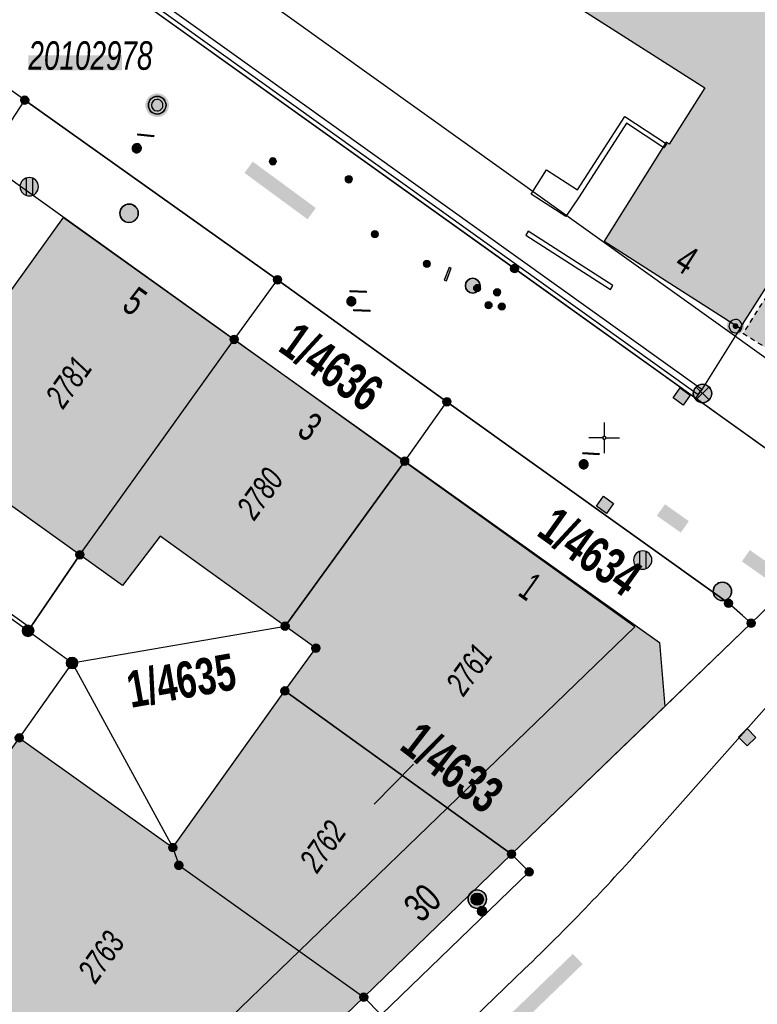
# Model space of a CAD drawing. Header units: metres. Extents: x 2695560 to 2696939, y 1260491 to 1262050.
# Tile 842 of 1005: x 2696227 to 2696257, y 1261527 to 1261567. Entities that reach past the tile are written whole.
import ezdxf

# ---------------------------------------------------------------- set-up
doc = ezdxf.new("R2010")
doc.units = ezdxf.units.M
doc.linetypes.add('AUSGEZOGEN', pattern=[0])
doc.linetypes.add('VERDECKT2_S2', pattern=[0.36, 0.2, -0.16])
for name, color, linetype in [('XR$1$AV_Flächen (EO)', 7, 'AUSGEZOGEN'), ('XR$1$AV_Gebäudeflächen (BB)', 7, 'AUSGEZOGEN'), ('XR$1$AV_Gebäudeflächen (EO)', 7, 'AUSGEZOGEN'), ('XR$1$AV_Grenzpunkte', 7, 'AUSGEZOGEN'), ('XR$1$AV_Grundstück-Nr.', 7, 'AUSGEZOGEN'), ('XR$1$AV_Haus-Nr.', 7, 'AUSGEZOGEN'), ('XR$1$AV_Hinweislinien', 7, 'AUSGEZOGEN'), ('XR$1$AV_Höhenfixpunkte', 7, 'AUSGEZOGEN'), ('XR$1$AV_Koordinatennetzpunkte', 7, 'AUSGEZOGEN'), ('XR$1$AV_Lagefixpunkt-Nr.', 7, 'AUSGEZOGEN'), ('XR$1$AV_Lagefixpunkte', 7, 'AUSGEZOGEN'), ('XR$1$AV_Linien (BB)', 7, 'AUSGEZOGEN'), ('XR$1$AV_Linien (EO)', 7, 'AUSGEZOGEN'), ('XR$1$AV_Versicherung-Nr.', 7, 'AUSGEZOGEN'), ('XR$1$AW_LK_Einlaufschacht alt', 24, 'AUSGEZOGEN'), ('XR$1$AW_LK_Schachtdeckel', 24, 'AUSGEZOGEN'), ('XR$1$EW_LK_Bauwerk_FL_Linie_Punkt', 1, 'AUSGEZOGEN'), ('XR$1$EW_LK_Knoten', 1, 'AUSGEZOGEN'), ('XR$1$GA_LK_Rohrleitungsteil', 32, 'AUSGEZOGEN'), ('XR$1$Liegenschaftsgrenzen', 7, 'AUSGEZOGEN'), ('XR$1$PFAV', 255, 'AUSGEZOGEN'), ('XR$1$PFAW', 255, 'AUSGEZOGEN'), ('XR$1$PFEW', 255, 'AUSGEZOGEN'), ('XR$1$PFWA', 255, 'AUSGEZOGEN'), ('XR$1$RAEW', 8, 'AUSGEZOGEN'), ('XR$1$RP_Abstandslinie', 7, 'AUSGEZOGEN'), ('XR$1$WA_LK_Absperrarmatur', 171, 'AUSGEZOGEN'), ('XR$1$WA_LK_Hydrant', 171, 'AUSGEZOGEN'), ('XR$1$WA_LK_Rohrleitungsteil', 171, 'AUSGEZOGEN')]:
    doc.layers.add(name, color=color, linetype=linetype)
doc.styles.add('ARIAL', font='arial.ttf')

# ---------------------------------------------------------------- blocks, each defined once
blk = doc.blocks.new('COMPLEXOBJECT_577')
at = {"layer": 'XR$1$AV_Linien (BB)', "color": 7, "linetype": 'AUSGEZOGEN', "transparency": 33554687}
for p, q in [((6259.628, 11542.446), (6251.595, 11533.397)), ((6246.756, 11528.376), (6242.945, 11524.701))]:
    blk.add_line(p, q, dxfattribs=at)
blk.add_arc((6186.694, 11591.103), 86.846, 313.75658, 318.35836, dxfattribs=at)
blk = doc.blocks.new('BWAV1')
at = {"layer": 'XR$1$PFAV', "transparency": 33554687}
blk.add_hatch(color=7, dxfattribs=at).paths.add_polyline_path([(0.67, 0), (0.656, 0.135), (0.616, 0.264), (0.55, 0.383), (0.462, 0.486), (0.354, 0.569), (0.233, 0.628), (0.101, 0.662), (-0.034, 0.669), (-0.168, 0.649), (-0.295, 0.602), (-0.41, 0.53), (-0.508, 0.436), (-0.586, 0.325), (-0.639, 0.201), (-0.667, 0.068), (-0.667, -0.068), (-0.639, -0.201), (-0.586, -0.325), (-0.508, -0.436), (-0.41, -0.53), (-0.295, -0.602), (-0.168, -0.649), (-0.034, -0.669), (0.101, -0.662), (0.233, -0.628), (0.354, -0.569), (0.462, -0.486), (0.55, -0.383), (0.616, -0.264), (0.656, -0.135)])
at = {"color": 7, "transparency": 33554687}
for radius, start, end in [(0.5, 91.1948, 268.8052), (0.326, 91.1948, 268.8052), (0.5, 268.8052, 91.1948), (0.326, 268.8052, 91.1948)]:
    blk.add_arc((0, 0), radius, start, end, dxfattribs=at)
at = {"layer": 'XR$1$PFAV', "transparency": 33554687}
blk.add_circle((0, 0), 0.5, dxfattribs=at)
blk = doc.blocks.new('BAV15')
at = {"layer": 'XR$1$PFAV', "transparency": 33554687}
blk.add_hatch(color=7, dxfattribs=at).paths.add_polyline_path([(0.5, 0), (0.49, 0.101), (0.459, 0.197), (0.41, 0.286), (0.344, 0.362), (0.264, 0.424), (0.174, 0.469), (0.076, 0.494), (-0.025, 0.499), (-0.125, 0.484), (-0.22, 0.449), (-0.306, 0.395), (-0.379, 0.326), (-0.437, 0.243), (-0.477, 0.15), (-0.497, 0.051), (-0.497, -0.051), (-0.477, -0.15), (-0.437, -0.243), (-0.379, -0.326), (-0.306, -0.395), (-0.22, -0.449), (-0.125, -0.484), (-0.025, -0.499), (0.076, -0.494), (0.174, -0.469), (0.264, -0.424), (0.344, -0.362), (0.41, -0.286), (0.459, -0.197), (0.49, -0.101)])
at = {"color": 7, "transparency": 33554687}
for start, end in [(90, 270), (270, 90)]:
    blk.add_arc((0, 0), 0.5, start, end, dxfattribs=at)
at = {"layer": 'XR$1$PFAV', "transparency": 33554687}
blk.add_circle((0, 0), 0.5, dxfattribs=at)
blk = doc.blocks.new('BWAV20')
at = {"true_color": 0x000000, "transparency": 33554687}
blk.add_hatch(color=18, dxfattribs=at).paths.add_polyline_path([(0.17, 0), (0.16, 0.03), (0.15, 0.07), (0.14, 0.1), (0.11, 0.12), (0.09, 0.14), (0.06, 0.16), (0.03, 0.16), (-0.01, 0.17), (-0.04, 0.16), (-0.07, 0.15), (-0.1, 0.13), (-0.13, 0.11), (-0.15, 0.08), (-0.16, 0.05), (-0.17, 0.02), (-0.17, -0.02), (-0.16, -0.05), (-0.15, -0.08), (-0.13, -0.11), (-0.1, -0.13), (-0.07, -0.15), (-0.04, -0.16), (-0.01, -0.17), (0.03, -0.16), (0.06, -0.16), (0.09, -0.14), (0.11, -0.12), (0.14, -0.1), (0.15, -0.07), (0.16, -0.03)])
at = {"layer": 'XR$1$PFAV', "transparency": 33554687}
blk.add_hatch(color=7, dxfattribs=at).paths.add_polyline_path([(0.5, 0), (0.49, 0.1), (0.46, 0.2), (0.41, 0.29), (0.34, 0.36), (0.26, 0.42), (0.17, 0.47), (0.08, 0.49), (-0.03, 0.5), (-0.13, 0.48), (-0.22, 0.45), (-0.31, 0.4), (-0.38, 0.33), (-0.44, 0.24), (-0.48, 0.15), (-0.5, 0.05), (-0.5, -0.05), (-0.48, -0.15), (-0.44, -0.24), (-0.38, -0.33), (-0.31, -0.4), (-0.22, -0.45), (-0.13, -0.48), (-0.03, -0.5), (0.08, -0.49), (0.17, -0.47), (0.26, -0.42), (0.34, -0.36), (0.41, -0.29), (0.46, -0.2), (0.49, -0.1)])
blk = doc.blocks.new('BWAV6')
at = {"true_color": 0x000000, "transparency": 33554687}
blk.add_hatch(color=18, dxfattribs=at).paths.add_polyline_path([(0.217, 0), (0.213, 0.044), (0.199, 0.086), (0.178, 0.124), (0.15, 0.157), (0.115, 0.184), (0.075, 0.203), (0.033, 0.214), (-0.011, 0.217), (-0.054, 0.21), (-0.096, 0.195), (-0.133, 0.172), (-0.165, 0.141), (-0.19, 0.105), (-0.207, 0.065), (-0.216, 0.022), (-0.216, -0.022), (-0.207, -0.065), (-0.19, -0.105), (-0.165, -0.141), (-0.133, -0.172), (-0.096, -0.195), (-0.054, -0.21), (-0.011, -0.217), (0.033, -0.214), (0.075, -0.203), (0.115, -0.184), (0.15, -0.157), (0.178, -0.124), (0.199, -0.086), (0.213, -0.044)])
at = {"layer": 'XR$1$PFAV', "transparency": 33554687}
blk.add_hatch(color=7, dxfattribs=at).paths.add_polyline_path([(-0.014, 0.67), (-0.081, 0.665), (-0.147, 0.654), (-0.211, 0.636), (-0.274, 0.612), (-0.333, 0.581), (-0.39, 0.545), (-0.442, 0.503), (-0.49, 0.457), (-0.533, 0.405), (-0.571, 0.35), (-0.603, 0.291), (-0.629, 0.23), (-0.649, 0.166), (-0.662, 0.1), (-0.669, 0.033), (-0.669, -0.033), (-0.662, -0.1), (-0.649, -0.166), (-0.629, -0.23), (-0.603, -0.291), (-0.571, -0.35), (-0.533, -0.405), (-0.49, -0.457), (-0.442, -0.503), (-0.39, -0.545), (-0.333, -0.581), (-0.274, -0.612), (-0.211, -0.636), (-0.147, -0.654), (-0.081, -0.665), (-0.014, -0.67), (0.055, -0.668), (0.123, -0.659), (0.19, -0.643), (0.255, -0.62), (0.317, -0.59), (0.376, -0.555), (0.431, -0.513), (0.481, -0.466), (0.526, -0.415), (0.566, -0.359), (0.6, -0.299), (0.627, -0.236), (0.648, -0.17), (0.662, -0.103), (0.669, -0.034), (0.669, 0.034), (0.662, 0.103), (0.648, 0.17), (0.627, 0.236), (0.6, 0.299), (0.566, 0.359), (0.526, 0.415), (0.481, 0.466), (0.431, 0.513), (0.376, 0.555), (0.317, 0.59), (0.255, 0.62), (0.19, 0.643), (0.123, 0.659), (0.055, 0.668)])
at = {"color": 7, "transparency": 33554687}
for start, end in [(91.19481, 268.80519), (268.80519, 91.19481)]:
    blk.add_arc((0, 0), 0.5, start, end, dxfattribs=at)
blk = doc.blocks.new('BAV2041')
at = {"color": 7, "transparency": 33554687}
for p, q in [((0, 0.5), (0, 0.05)), ((-0.05, 0), (-0.5, 0)), ((0.05, 0), (0.5, 0)), ((0, -0.05), (0, -0.5))]:
    blk.add_line(p, q, dxfattribs=at)
blk.add_circle((0, 0), 0.05, dxfattribs=at)
for start, end in [(90, 270), (270, 90)]:
    blk.add_arc((0, 0), 0.05, start, end, dxfattribs=at)
blk = doc.blocks.new('BAW2089')
at = {"layer": 'XR$1$PFAW', "transparency": 33554687}
blk.add_hatch(color=7, dxfattribs=at).paths.add_polyline_path([(-0.5, 0.5), (-0.5, -0.5), (0.5, -0.5), (0.5, 0.5)])
at = {"transparency": 33554687}
blk.add_lwpolyline([(-0.5, 0.5), (0.5, 0.5), (0.5, -0.5), (-0.5, -0.5), (-0.5, 0.5)], close=True, dxfattribs=at)
at = {"layer": 'XR$1$PFAW', "transparency": 33554687}
blk.add_lwpolyline([(-0.5, 0.5), (0.5, 0.5), (0.5, -0.5), (-0.5, -0.5), (-0.5, 0.5)], close=True, dxfattribs=at)
blk = doc.blocks.new('BAW2082')
at = {"layer": 'XR$1$PFAW', "transparency": 33554687}
blk.add_hatch(color=7, dxfattribs=at).paths.add_polyline_path([(0.509, -0.003), (0.499, 0.098), (0.469, 0.194), (0.42, 0.283), (0.354, 0.359), (0.274, 0.421), (0.183, 0.466), (0.085, 0.491), (-0.016, 0.496), (-0.116, 0.481), (-0.211, 0.446), (-0.297, 0.392), (-0.37, 0.323), (-0.428, 0.24), (-0.468, 0.147), (-0.488, 0.047), (-0.488, -0.054), (-0.468, -0.153), (-0.428, -0.246), (-0.37, -0.329), (-0.297, -0.398), (-0.211, -0.452), (-0.116, -0.487), (-0.016, -0.502), (0.085, -0.497), (0.183, -0.472), (0.274, -0.427), (0.354, -0.366), (0.42, -0.289), (0.469, -0.2), (0.499, -0.104)])
at = {"transparency": 33554687}
for start, end in [(91.1948, 268.8052), (268.8052, 91.1948)]:
    blk.add_arc((0.01, 0), 0.5, start, end, dxfattribs=at)
at = {"layer": 'XR$1$PFAW', "transparency": 33554687}
blk.add_circle((0.009, -0.003), 0.5, dxfattribs=at)
blk = doc.blocks.new('BAW2090')
at = {"layer": 'XR$1$PFAW', "lineweight": 25, "transparency": 33554687}
blk.add_hatch(color=7, dxfattribs=at).paths.add_polyline_path([(0.5, 0), (0.49, 0.101), (0.459, 0.197), (0.41, 0.286), (0.344, 0.362), (0.264, 0.424), (0.174, 0.469), (0.076, 0.494), (-0.025, 0.499), (-0.125, 0.484), (-0.22, 0.449), (-0.306, 0.395), (-0.379, 0.326), (-0.437, 0.243), (-0.477, 0.15), (-0.497, 0.051), (-0.497, -0.051), (-0.477, -0.15), (-0.437, -0.243), (-0.379, -0.326), (-0.306, -0.395), (-0.22, -0.449), (-0.125, -0.484), (-0.025, -0.499), (0.076, -0.494), (0.174, -0.469), (0.264, -0.424), (0.344, -0.362), (0.41, -0.286), (0.459, -0.197), (0.49, -0.101)])
at = {"lineweight": 25, "transparency": 33554687}
for p, q in [((-0.177, 0.468), (-0.177, -0.468)), ((0.179, 0.467), (0.177, -0.468))]:
    blk.add_line(p, q, dxfattribs=at)
for start, end in [(90, 180), (180, 270), (0, 90), (270, 0)]:
    blk.add_arc((0, 0), 0.5, start, end, dxfattribs=at)
blk = doc.blocks.new('BWA2013')
at = {"true_color": 0x000000, "transparency": 33554687}
blk.add_hatch(color=18, dxfattribs=at).paths.add_polyline_path([(-0.291, -0.409), (0.352, 0.357), (0.291, 0.409), (-0.352, -0.357)])
at = {"transparency": 33554687}
blk.add_lwpolyline([(-0.291, -0.409), (-0.352, -0.357), (0.291, 0.409), (0.352, 0.357), (-0.291, -0.409)], close=True, dxfattribs=at)
blk = doc.blocks.new('BWA2009')
at = {"true_color": 0x000000, "transparency": 33554687}
blk.add_hatch(color=18, dxfattribs=at).paths.add_polyline_path([(0.333, 0), (0.327, 0.067), (0.306, 0.131), (0.274, 0.19), (0.23, 0.242), (0.176, 0.283), (0.116, 0.313), (0.05, 0.329), (-0.017, 0.333), (-0.084, 0.323), (-0.147, 0.299), (-0.204, 0.264), (-0.253, 0.217), (-0.291, 0.162), (-0.318, 0.1), (-0.332, 0.034), (-0.332, -0.034), (-0.318, -0.1), (-0.291, -0.162), (-0.253, -0.217), (-0.204, -0.264), (-0.147, -0.299), (-0.084, -0.323), (-0.017, -0.333), (0.05, -0.329), (0.116, -0.313), (0.176, -0.283), (0.23, -0.242), (0.274, -0.19), (0.306, -0.131), (0.327, -0.067)])
at = {"layer": 'XR$1$PFWA', "transparency": 33554687}
blk.add_hatch(color=7, dxfattribs=at).paths.add_polyline_path([(0.5, 0), (0.49, 0.101), (0.459, 0.197), (0.41, 0.286), (0.344, 0.362), (0.264, 0.424), (0.174, 0.469), (0.076, 0.494), (-0.025, 0.499), (-0.125, 0.484), (-0.22, 0.449), (-0.306, 0.395), (-0.379, 0.326), (-0.437, 0.243), (-0.477, 0.15), (-0.497, 0.051), (-0.497, -0.051), (-0.477, -0.15), (-0.437, -0.243), (-0.379, -0.326), (-0.306, -0.395), (-0.22, -0.449), (-0.125, -0.484), (-0.025, -0.499), (0.076, -0.494), (0.174, -0.469), (0.264, -0.424), (0.344, -0.362), (0.41, -0.286), (0.459, -0.197), (0.49, -0.101)])
at = {"transparency": 33554687}
blk.add_circle((0, 0), 0.333, dxfattribs=at)
for start, end in [(90, 180), (180, 270), (0, 90), (270, 0)]:
    blk.add_arc((0, 0), 0.5, start, end, dxfattribs=at)
at = {"layer": 'XR$1$PFWA', "transparency": 33554687}
blk.add_circle((0, 0), 0.5, dxfattribs=at)
blk = doc.blocks.new('BWA965')
at = {"layer": 'XR$1$PFWA', "transparency": 33554687}
blk.add_hatch(color=7, dxfattribs=at).paths.add_polyline_path([(0, 0.5), (-0.05, 0.5), (-0.1, 0.49), (-0.15, 0.48), (-0.2, 0.46), (-0.24, 0.44), (-0.29, 0.41), (-0.33, 0.38), (-0.36, 0.34), (-0.4, 0.31), (-0.42, 0.26), (-0.45, 0.22), (-0.47, 0.17), (-0.48, 0.13), (-0.49, 0.08), (-0.5, 0.03), (-0.5, -0.03), (-0.49, -0.08), (-0.48, -0.13), (-0.47, -0.17), (-0.45, -0.22), (-0.42, -0.26), (-0.4, -0.31), (-0.36, -0.34), (-0.33, -0.38), (-0.29, -0.41), (-0.24, -0.44), (-0.2, -0.46), (-0.15, -0.48), (-0.1, -0.49), (-0.05, -0.5), (0, -0.5), (0.05, -0.5), (0.1, -0.49), (0.15, -0.48), (0.2, -0.46), (0.24, -0.44), (0.29, -0.41), (0.33, -0.38), (0.36, -0.34), (0.4, -0.31), (0.42, -0.26), (0.45, -0.22), (0.47, -0.17), (0.48, -0.13), (0.49, -0.08), (0.5, -0.03), (0.5, 0.03), (0.49, 0.08), (0.48, 0.13), (0.47, 0.17), (0.45, 0.22), (0.42, 0.26), (0.4, 0.31), (0.36, 0.34), (0.33, 0.38), (0.29, 0.41), (0.24, 0.44), (0.2, 0.46), (0.15, 0.48), (0.1, 0.49), (0.05, 0.5)])
at = {"transparency": 33554687}
blk.add_line((0, 0.5), (0, -0.5), dxfattribs=at)
for start, end in [(90, 270), (270, 90)]:
    blk.add_arc((0, 0), 0.5, start, end, dxfattribs=at)
blk = doc.blocks.new('BWA2012')
at = {"layer": 'XR$1$PFWA', "transparency": 33554687}
blk.add_hatch(color=7, dxfattribs=at).paths.add_polyline_path([(0.5, 0), (0.49, 0.1), (0.46, 0.2), (0.41, 0.29), (0.34, 0.36), (0.26, 0.42), (0.17, 0.47), (0.08, 0.49), (-0.03, 0.5), (-0.13, 0.48), (-0.22, 0.45), (-0.31, 0.4), (-0.38, 0.33), (-0.44, 0.24), (-0.48, 0.15), (-0.5, 0.05), (-0.5, -0.05), (-0.48, -0.15), (-0.44, -0.24), (-0.38, -0.33), (-0.31, -0.4), (-0.22, -0.45), (-0.13, -0.48), (-0.03, -0.5), (0.08, -0.49), (0.17, -0.47), (0.26, -0.42), (0.34, -0.36), (0.41, -0.29), (0.46, -0.2), (0.49, -0.1)])
at = {"transparency": 33554687}
blk.add_line((0.35, 0.35), (-0.35, -0.35), dxfattribs=at)
for start, end in [(45, 225), (225, 45)]:
    blk.add_arc((0, 0), 0.5, start, end, dxfattribs=at)
at = {"layer": 'XR$1$PFWA', "transparency": 33554687}
blk.add_circle((0, 0), 0.5, dxfattribs=at)
blk = doc.blocks.new('BGA2013')
at = {"transparency": 33554687}
blk.add_hatch(color=36, dxfattribs=at).paths.add_polyline_path([(-0.291, -0.409), (0.352, 0.357), (0.291, 0.409), (-0.352, -0.357)])
at = {"color": 32, "transparency": 33554687}
blk.add_lwpolyline([(-0.291, -0.409), (-0.352, -0.357), (0.291, 0.409), (0.352, 0.357), (-0.291, -0.409)], close=True, dxfattribs=at)
blk = doc.blocks.new('BEW15')
at = {"layer": 'XR$1$PFEW', "transparency": 33554687}
h = blk.add_hatch(color=7, dxfattribs=at)
h.paths.add_polyline_path([(-0.5, 0), (-0.497, -0.05), (-0.489, -0.1), (-0.477, -0.15), (-0.459, -0.197), (-0.437, -0.242), (-0.41, -0.285), (-0.379, -0.326), (-0.344, -0.362), (-0.306, -0.395), (-0.264, -0.424), (-0.22, -0.449), (-0.173, -0.469), (-0.125, -0.484), (-0.075, -0.494), (-0.025, -0.499), (0.026, -0.499), (0.076, -0.494), (0.126, -0.484), (0.174, -0.469), (0.22, -0.449), (0.265, -0.424), (0.306, -0.395), (0.345, -0.362), (0.38, -0.326), (0.411, -0.285), (0.437, -0.242), (0.46, -0.197), (0.477, -0.15), (0.49, -0.1), (0.498, -0.05), (0.5, 0), (0.498, 0.051), (0.49, 0.101), (0.477, 0.15), (0.46, 0.197), (0.437, 0.243), (0.411, 0.286), (0.38, 0.326), (0.345, 0.363), (0.306, 0.396), (0.265, 0.424), (0.22, 0.449), (0.174, 0.469), (0.126, 0.484), (0.076, 0.494), (0.026, 0.5), (-0.025, 0.5), (-0.075, 0.494), (-0.125, 0.484), (-0.173, 0.469), (-0.22, 0.449), (-0.264, 0.424), (-0.306, 0.396), (-0.344, 0.363), (-0.379, 0.326), (-0.41, 0.286), (-0.437, 0.243), (-0.459, 0.197), (-0.477, 0.15), (-0.489, 0.101), (-0.497, 0.051)])
h.paths.add_polyline_path([(0.01, 0.001), (0.01, 0), (0.01, -0.001), (0.01, -0.002), (0.01, -0.003), (0.009, -0.004), (0.009, -0.005), (0.009, -0.006), (0.008, -0.006), (0.007, -0.007), (0.006, -0.008), (0.006, -0.008), (0.005, -0.009), (0.004, -0.009), (0.003, -0.01), (0.002, -0.01), (0.001, -0.01), (0, -0.01), (-0.001, -0.01), (-0.002, -0.01), (-0.003, -0.009), (-0.004, -0.009), (-0.005, -0.008), (-0.006, -0.008), (-0.007, -0.007), (-0.007, -0.006), (-0.008, -0.006), (-0.008, -0.005), (-0.009, -0.004), (-0.009, -0.003), (-0.009, -0.002), (-0.01, -0.001), (-0.01, 0), (-0.01, 0.001), (-0.009, 0.002), (-0.009, 0.003), (-0.009, 0.004), (-0.008, 0.005), (-0.008, 0.006), (-0.007, 0.007), (-0.007, 0.007), (-0.006, 0.008), (-0.005, 0.009), (-0.004, 0.009), (-0.003, 0.01), (-0.002, 0.01), (-0.001, 0.01), (0, 0.01), (0.001, 0.01), (0.002, 0.01), (0.003, 0.01), (0.004, 0.01), (0.005, 0.009), (0.006, 0.009), (0.006, 0.008), (0.007, 0.007), (0.008, 0.007), (0.009, 0.006), (0.009, 0.005), (0.009, 0.004), (0.01, 0.003), (0.01, 0.002)], flags=16)
at = {"color": 1, "transparency": 33554687}
for start, end in [(0, 180), (180, 0)]:
    blk.add_arc((0, 0), 0.5, start, end, dxfattribs=at)
at = {"layer": 'XR$1$PFEW', "transparency": 33554687}
blk.add_circle((0, 0), 0.5, dxfattribs=at)
blk = doc.blocks.new('BEW957')
at = {"layer": 'XR$1$RAEW', "transparency": 33554687}
blk.add_hatch(color=1, dxfattribs=at).paths.add_polyline_path([(-0.5, 0), (-0.5, -0.05), (-0.49, -0.1), (-0.48, -0.15), (-0.46, -0.2), (-0.44, -0.24), (-0.41, -0.29), (-0.38, -0.33), (-0.34, -0.36), (-0.31, -0.4), (-0.26, -0.42), (-0.22, -0.45), (-0.17, -0.47), (-0.13, -0.48), (-0.08, -0.49), (-0.03, -0.5), (0.03, -0.5), (0.08, -0.49), (0.13, -0.48), (0.17, -0.47), (0.22, -0.45), (0.26, -0.42), (0.31, -0.4), (0.34, -0.36), (0.38, -0.33), (0.41, -0.29), (0.44, -0.24), (0.46, -0.2), (0.48, -0.15), (0.49, -0.1), (0.5, -0.05), (0.5, 0), (0.5, 0.05), (0.49, 0.1), (0.48, 0.15), (0.46, 0.2), (0.44, 0.24), (0.41, 0.29), (0.38, 0.33), (0.34, 0.36), (0.31, 0.4), (0.26, 0.42), (0.22, 0.45), (0.17, 0.47), (0.13, 0.48), (0.08, 0.49), (0.03, 0.5), (-0.03, 0.5), (-0.08, 0.49), (-0.13, 0.48), (-0.17, 0.47), (-0.22, 0.45), (-0.26, 0.42), (-0.31, 0.4), (-0.34, 0.36), (-0.38, 0.33), (-0.41, 0.29), (-0.44, 0.24), (-0.46, 0.2), (-0.48, 0.15), (-0.49, 0.1), (-0.5, 0.05)])
at = {"color": 1, "transparency": 33554687}
for start, end in [(90, 180), (180, 270), (0, 90), (270, 0)]:
    blk.add_arc((0, 0), 0.5, start, end, dxfattribs=at)
at = {"layer": 'XR$1$RAEW', "color": 1, "transparency": 33554687}
blk.add_circle((0, 0), 0.5, dxfattribs=at)
blk = doc.blocks.new('BEWG5')
at = {"transparency": 33554687}
blk.add_hatch(color=1, dxfattribs=at).paths.add_polyline_path([(-0.083375, -0.5), (0.083375, -0.5), (0.083375, 0.5), (-0.083375, 0.5)])
at = {"color": 1, "transparency": 33554687}
blk.add_lwpolyline([(-0.083375, -0.5), (0.083375, -0.5), (0.083375, 0.5), (-0.083375, 0.5), (-0.083375, -0.5)], close=True, dxfattribs=at)
blk = doc.blocks.new('BEWLP2549_S')
at = {"layer": 'XR$1$PFEW', "transparency": 33554687}
blk.add_hatch(color=7, dxfattribs=at).paths.add_polyline_path([(0.5, 0), (0.49, 0.101), (0.459, 0.197), (0.41, 0.286), (0.344, 0.362), (0.264, 0.424), (0.174, 0.469), (0.076, 0.494), (-0.025, 0.499), (-0.125, 0.484), (-0.22, 0.449), (-0.306, 0.395), (-0.379, 0.326), (-0.437, 0.243), (-0.477, 0.15), (-0.497, 0.051), (-0.497, -0.051), (-0.477, -0.15), (-0.437, -0.243), (-0.379, -0.326), (-0.306, -0.395), (-0.22, -0.449), (-0.125, -0.484), (-0.025, -0.499), (0.076, -0.494), (0.174, -0.469), (0.264, -0.424), (0.344, -0.362), (0.41, -0.286), (0.459, -0.197), (0.49, -0.101)])
at = {"color": 1, "transparency": 33554687}
for p, q in [((0.354, -0.354), (-0.354, 0.354)), ((-0.354, -0.354), (0.354, 0.354))]:
    blk.add_line(p, q, dxfattribs=at)
for start, end in [(91.3809, 268.6191), (268.6191, 91.3809)]:
    blk.add_arc((0, 0), 0.5, start, end, dxfattribs=at)
at = {"layer": 'XR$1$PFEW', "transparency": 33554687}
blk.add_circle((0, 0), 0.5, dxfattribs=at)

msp = doc.modelspace()

# ---------------------------------------------------------------- hatches: boundary and pattern name
at = {"transparency": 33554687}
for points in [[(2696227.512, 1261565.384), (2696227.512, 1261564.781), (2696231.323, 1261564.781), (2696231.323, 1261565.384)], [(2696236.651, 1261561.057), (2696236.314, 1261560.598), (2696238.883, 1261558.711), (2696239.22, 1261559.17)], [(2696253.442, 1261547.103), (2696253.113, 1261546.638), (2696254.088, 1261545.949), (2696254.417, 1261546.414)], [(2696256.902, 1261545.238), (2696256.577, 1261544.775), (2696257.546, 1261544.094), (2696257.871, 1261544.557)], [(2696247.095, 1261526.289), (2696247.495, 1261525.875), (2696250.091, 1261528.377), (2696249.691, 1261528.791)]]:
    msp.add_hatch(color=7, dxfattribs=at).paths.add_polyline_path(points)
at = {"layer": 'XR$1$AV_Gebäudeflächen (BB)', "true_color": 0xd2d2d2, "transparency": 33554687}
for points in [[(2696256.505, 1261554.272), (2696259.088, 1261558.32), (2696258.962, 1261558.401), (2696260.428, 1261560.7), (2696266.226, 1261557), (2696273.261, 1261568.054), (2696276.791, 1261565.807), (2696281.072, 1261572.973), (2696282.557, 1261572.086), (2696286.848, 1261579.243), (2696288.459, 1261578.277), (2696294.224, 1261587.315), (2696296.441, 1261585.901), (2696300.829, 1261592.783), (2696298.572, 1261594.146), (2696304.006, 1261603.138), (2696304.855, 1261602.625), (2696308.37, 1261608.209), (2696304.07, 1261610.93), (2696303.995, 1261610.812), (2696301.469, 1261612.41), (2696305.147, 1261618.223), (2696276.063, 1261636.742), (2696275.876, 1261636.861), (2696258.754, 1261609.929), (2696258.62, 1261609.718), (2696248.152, 1261593.253), (2696236.937, 1261575.613), (2696255.073, 1261564.067), (2696253.613, 1261561.772), (2696253.486, 1261561.853), (2696250.962, 1261557.817)], [(2696229.61, 1261545.05), (2696235.89, 1261553.82), (2696228.941, 1261558.781), (2696222.642, 1261550.022), (2696222.756, 1261549.941)], [(2696242.84, 1261548.86), (2696235.89, 1261553.82), (2696229.61, 1261545.05), (2696231.347, 1261543.789), (2696232.883, 1261545.801), (2696237.97, 1261542.14)], [(2696237.97, 1261542.14), (2696239.222, 1261541.243), (2696237.96, 1261539.5), (2696247.19, 1261532.86), (2696253.442, 1261538.866), (2696253.227, 1261541.47), (2696242.84, 1261548.86)], [(2696247.19, 1261532.86), (2696237.96, 1261539.5), (2696233.39, 1261533.12), (2696233.64, 1261532.4), (2696241.17, 1261527.03)], [(2696227.14, 1261537.59), (2696220.837, 1261528.813), (2696231.951, 1261520.939), (2696235.083, 1261521.155), (2696241.17, 1261527.03), (2696233.64, 1261532.4), (2696233.39, 1261533.12)]]:
    msp.add_hatch(color=254, dxfattribs=at).paths.add_polyline_path(points)
at = {"layer": 'XR$1$AV_Gebäudeflächen (EO)', "true_color": 0xebebeb, "transparency": 33554687}
msp.add_hatch(color=7, dxfattribs=at).paths.add_polyline_path([(2696256.622, 1261554.07), (2696261.786, 1261550.788), (2696265.648, 1261556.865), (2696260.484, 1261560.147)])

# ---------------------------------------------------------------- linework, layer by layer
at = {"layer": 'XR$1$AV_Flächen (EO)', "color": 7, "linetype": 'AUSGEZOGEN', "transparency": 33554687}
msp.add_lwpolyline([(2696254.799, 1261551.578), (2696254.944, 1261551.781), (2696232.357, 1261567.941), (2696235.734, 1261573.231), (2696235.523, 1261573.366), (2696232.019, 1261567.876), (2696254.799, 1261551.578)], close=True, dxfattribs=at)
at = {"layer": 'XR$1$AV_Flächen (EO)', "color": 7, "linetype": 'VERDECKT2_S2', "transparency": 33554687}
msp.add_lwpolyline([(2696256.622, 1261554.07), (2696261.786, 1261550.788), (2696265.648, 1261556.865), (2696260.484, 1261560.147), (2696256.622, 1261554.07)], close=True, dxfattribs=at)
at = {"layer": 'XR$1$AV_Hinweislinien', "color": 7, "linetype": 'AUSGEZOGEN', "transparency": 33554687}
msp.add_line((2696243.196, 1261536.524), (2696241.602, 1261534.894), dxfattribs=at)
at = {"layer": 'XR$1$AV_Linien (BB)', "color": 7, "linetype": 'AUSGEZOGEN', "transparency": 33554687}
for p, q in [((2696235.89, 1261553.82), (2696237.66, 1261556.25)), ((2696244.56, 1261551.28), (2696237.66, 1261556.25)), ((2696229.61, 1261545.05), (2696235.89, 1261553.82)), ((2696235.89, 1261553.82), (2696242.84, 1261548.86)), ((2696242.84, 1261548.86), (2696244.56, 1261551.28)), ((2696260.807, 1261547.046), (2696254.689, 1261551.425)), ((2696229.61, 1261545.05), (2696222.756, 1261549.941)), ((2696242.84, 1261548.86), (2696237.97, 1261542.14)), ((2696256.95, 1261542.26), (2696256.597, 1261542.57)), ((2696256.95, 1261542.26), (2696253.442, 1261538.866)), ((2696233.39, 1261533.12), (2696237.96, 1261539.5)), ((2696247.19, 1261532.86), (2696237.96, 1261539.5)), ((2696253.442, 1261538.866), (2696247.19, 1261532.86)), ((2696227.14, 1261537.59), (2696233.39, 1261533.12)), ((2696247.19, 1261532.86), (2696241.17, 1261527.03))]:
    msp.add_line(p, q, dxfattribs=at)
for points in [[(2696237.66, 1261556.25), (2696227.36, 1261563.56), (2696202.4, 1261581.43), (2696188.15, 1261591.68), (2696176.582, 1261599.99)], [(2696236.937, 1261575.613), (2696255.073, 1261564.067), (2696253.613, 1261561.772), (2696253.486, 1261561.853), (2696250.962, 1261557.817), (2696256.505, 1261554.272)], [(2696254.689, 1261551.425), (2696247.32, 1261556.7), (2696231.914, 1261567.712)], [(2696256.505, 1261554.272), (2696259.088, 1261558.32), (2696258.962, 1261558.401), (2696260.428, 1261560.7), (2696266.226, 1261557)], [(2696222.756, 1261549.941), (2696222.642, 1261550.022), (2696228.941, 1261558.781), (2696235.89, 1261553.82)], [(2696256.505, 1261554.272), (2696254.944, 1261551.781), (2696254.689, 1261551.425)], [(2696256.597, 1261542.57), (2696256.03, 1261543.07), (2696244.56, 1261551.28)], [(2696242.84, 1261548.86), (2696253.227, 1261541.47), (2696253.442, 1261538.866)], [(2696229.61, 1261545.05), (2696227.584, 1261542.074), (2696220.79, 1261546.928), (2696220.659, 1261547.025)], [(2696237.97, 1261542.14), (2696232.883, 1261545.801), (2696231.347, 1261543.789), (2696229.61, 1261545.05)], [(2696237.96, 1261539.5), (2696239.222, 1261541.243), (2696237.97, 1261542.14)], [(2696233.39, 1261533.12), (2696233.64, 1261532.4), (2696241.17, 1261527.03)], [(2696247.19, 1261532.86), (2696247.91, 1261532.13), (2696241.88, 1261526.31)], [(2696241.17, 1261527.03), (2696235.083, 1261521.155), (2696231.951, 1261520.939), (2696220.837, 1261528.813)]]:
    msp.add_lwpolyline(points, dxfattribs=at)
at = {"layer": 'XR$1$AV_Linien (EO)', "color": 7, "linetype": 'AUSGEZOGEN', "transparency": 33554687}
for points in [[(2696249.399, 1261558.825), (2696247.987, 1261559.736), (2696248.622, 1261560.719), (2696249.882, 1261559.906), (2696251.812, 1261562.897), (2696253.501, 1261561.788), (2696253.391, 1261561.62), (2696251.871, 1261562.62), (2696249.942, 1261559.63), (2696249.399, 1261558.825)], [(2696251.323, 1261556.016), (2696247.876, 1261558.22), (2696247.774, 1261558.06), (2696251.22, 1261555.856), (2696251.323, 1261556.016)]]:
    msp.add_lwpolyline(points, close=True, dxfattribs=at)
at = {"layer": 'XR$1$Liegenschaftsgrenzen', "color": 7, "linetype": 'AUSGEZOGEN', "transparency": 33554687}
for p, q in [((2696217.85, 1261548.91), (2696227.36, 1261563.56)), ((2696227.36, 1261563.56), (2696237.66, 1261556.25)), ((2696237.66, 1261556.25), (2696244.56, 1261551.28)), ((2696217.85, 1261548.91), (2696227.5, 1261541.95)), ((2696261.43, 1261546.6), (2696256.95, 1261542.26)), ((2696227.5, 1261541.95), (2696229.29, 1261540.64)), ((2696229.29, 1261540.64), (2696237.97, 1261542.14)), ((2696256.95, 1261542.26), (2696247.19, 1261532.86)), ((2696229.29, 1261540.64), (2696233.39, 1261533.12)), ((2696233.39, 1261533.12), (2696237.96, 1261539.5)), ((2696237.96, 1261539.5), (2696247.19, 1261532.86))]:
    msp.add_line(p, q, dxfattribs=at)
for points in [[(2696227.36, 1261563.56), (2696202.4, 1261581.43), (2696188.15, 1261591.68)], [(2696226.251, 1261571.76), (2696247.32, 1261556.7), (2696261.43, 1261546.6)], [(2696227.5, 1261541.95), (2696229.61, 1261545.05), (2696235.89, 1261553.82), (2696237.66, 1261556.25)], [(2696237.97, 1261542.14), (2696242.84, 1261548.86), (2696244.56, 1261551.28)], [(2696244.56, 1261551.28), (2696256.03, 1261543.07), (2696256.95, 1261542.26)], [(2696237.96, 1261539.5), (2696239.222, 1261541.243), (2696237.97, 1261542.14)], [(2696229.29, 1261540.64), (2696227.14, 1261537.59), (2696220.837, 1261528.813), (2696219.14, 1261526.45)], [(2696233.39, 1261533.12), (2696233.64, 1261532.4), (2696241.17, 1261527.03), (2696241.88, 1261526.31)], [(2696247.19, 1261532.86), (2696247.91, 1261532.13), (2696241.88, 1261526.31)]]:
    msp.add_lwpolyline(points, dxfattribs=at)
at = {"layer": 'XR$1$RP_Abstandslinie', "color": 7, "linetype": 'AUSGEZOGEN', "transparency": 33554687}
msp.add_line((2696231.01, 1261521.64), (2696252.21, 1261542.11), dxfattribs=at)
for points in [[(2696171.22, 1261614.86), (2696201.51, 1261593.18), (2696231.18, 1261571.93), (2696261, 1261550.59)], [(2696252.21, 1261542.11), (2696224.2, 1261562.17), (2696194.52, 1261583.42), (2696164.99, 1261604.56)]]:
    msp.add_lwpolyline(points, dxfattribs=at)

# ---------------------------------------------------------------- block references
at = {"layer": 'XR$1$AV_Grenzpunkte', "color": 7, "linetype": 'AUSGEZOGEN', "lineweight": -3, "transparency": 33554687}
for name, p, xscale, yscale in [('BAV15', (2696227.36, 1261563.56), 0.3249999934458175, 0.3249999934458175), ('BAV15', (2696247.32, 1261556.7), 0.3249999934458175, 0.3249999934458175), ('BAV15', (2696237.66, 1261556.25), 0.3249999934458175, 0.3249999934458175), ('BAV15', (2696235.89, 1261553.82), 0.3249999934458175, 0.3249999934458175), ('BAV15', (2696244.56, 1261551.28), 0.3249999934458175, 0.3249999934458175), ('BAV15', (2696242.84, 1261548.86), 0.3249999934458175, 0.3249999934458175), ('BAV15', (2696229.61, 1261545.05), 0.3249999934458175, 0.3249999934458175), ('BAV15', (2696256.03, 1261543.07), 0.3249999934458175, 0.3249999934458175), ('BAV15', (2696256.95, 1261542.26), 0.3249999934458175, 0.3249999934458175), ('BAV15', (2696227.5, 1261541.95), 0.4549999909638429, 0.4549999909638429), ('BAV15', (2696237.97, 1261542.14), 0.3249999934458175, 0.3249999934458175), ('BAV15', (2696239.222, 1261541.243), 0.3249999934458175, 0.3249999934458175), ('BAV15', (2696229.29, 1261540.64), 0.4549999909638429, 0.4549999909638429), ('BAV15', (2696237.96, 1261539.5), 0.3249999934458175, 0.3249999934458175), ('BAV15', (2696227.14, 1261537.59), 0.3249999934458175, 0.3249999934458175), ('BAV15', (2696233.39, 1261533.12), 0.3249999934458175, 0.3249999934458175), ('BAV15', (2696247.19, 1261532.86), 0.3249999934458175, 0.3249999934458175), ('BWAV20', (2696233.64, 1261532.4), 0.3899999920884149, 0.3899999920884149), ('BAV15', (2696247.91, 1261532.13), 0.3249999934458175, 0.3249999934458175), ('BAV15', (2696241.17, 1261527.03), 0.3249999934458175, 0.3249999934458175)]:
    msp.add_blockref(name, p, dxfattribs=dict(at, xscale=xscale, yscale=yscale))
at = {"layer": 'XR$1$AV_Höhenfixpunkte', "color": 7, "linetype": 'AUSGEZOGEN', "lineweight": -3, "transparency": 33554687, "xscale": 0.5399999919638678, "yscale": 0.5399999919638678}
msp.add_blockref('BWAV6', (2696256.32, 1261554.36, 437.941), dxfattribs=at)
at = {"layer": 'XR$1$AV_Koordinatennetzpunkte', "color": 7, "linetype": 'AUSGEZOGEN', "lineweight": -3, "transparency": 33554687, "xscale": 1.25, "yscale": 1.25}
msp.add_blockref('BAV2041', (2696250.97, 1261549.81), dxfattribs=at)
at = {"layer": 'XR$1$AV_Lagefixpunkte', "color": 7, "linetype": 'AUSGEZOGEN', "lineweight": -3, "transparency": 33554687, "xscale": 0.7199999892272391, "yscale": 0.7199999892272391}
msp.add_blockref('BWAV1', (2696232.758, 1261563.356, -1000), dxfattribs=at)
at = {"layer": 'XR$1$AV_Linien (BB)', "color": 7, "linetype": 'AUSGEZOGEN', "lineweight": -3, "transparency": 33554687}
msp.add_blockref('COMPLEXOBJECT_577', (2690000.97, 1249999.81), dxfattribs=at)
at = {"layer": 'XR$1$AW_LK_Einlaufschacht alt', "color": 24, "linetype": 'AUSGEZOGEN', "lineweight": -3, "transparency": 33554687, "yscale": 0.5000000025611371}
for p, xscale, rotation in [((2696254.122, 1261551.493), 0.5000000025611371, 144.4052124), ((2696251.001, 1261547.08), 0.5000000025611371, 144.405609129), ((2696256.792, 1261537.618), 0.500000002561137, 43.92358398)]:
    msp.add_blockref('BAW2089', p, dxfattribs=dict(at, xscale=xscale, rotation=rotation))
at = {"layer": 'XR$1$AW_LK_Schachtdeckel', "color": 24, "linetype": 'AUSGEZOGEN', "lineweight": -3, "transparency": 33554687}
for name, p, xscale, yscale in [('BAW2090', (2696227.548, 1261560.035), 0.7499999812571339, 0.7499999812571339), ('BAW2082', (2696231.607, 1261558.955), 0.7499999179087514, 0.7499999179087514), ('BAW2090', (2696252.536, 1261544.83), 0.7499999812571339, 0.7499999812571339)]:
    msp.add_blockref(name, p, dxfattribs=dict(at, xscale=xscale, yscale=yscale))
at = {"layer": 'XR$1$AW_LK_Schachtdeckel', "color": 24, "linetype": 'AUSGEZOGEN', "lineweight": -3, "transparency": 33554687, "xscale": 0.7499999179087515, "yscale": 0.7499999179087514, "rotation": 12.304443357}
msp.add_blockref('BAW2082', (2696255.777, 1261543.556), dxfattribs=at)
at = {"layer": 'XR$1$EW_LK_Bauwerk_FL_Linie_Punkt', "color": 1, "linetype": 'AUSGEZOGEN', "lineweight": -3, "transparency": 33554687, "xscale": 0.5999999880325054, "yscale": 0.5999999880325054}
msp.add_blockref('BEW15', (2696245.611, 1261556.006), dxfattribs=at)
at = {"layer": 'XR$1$EW_LK_Knoten', "color": 1, "linetype": 'AUSGEZOGEN', "lineweight": -3, "transparency": 33554687}
for name, p, xscale, yscale in [('BEW957', (2696237.47, 1261561.069), 0.2749999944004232, 0.2749999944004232), ('BEW957', (2696240.56, 1261560.338), 0.2749999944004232, 0.2749999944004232), ('BEW957', (2696241.623, 1261558.102), 0.2749999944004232, 0.2749999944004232), ('BEW957', (2696243.741, 1261556.894), 0.2749999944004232, 0.2749999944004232), ('BEW957', (2696245.79, 1261555.907), 0.2749999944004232, 0.2749999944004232), ('BEW957', (2696246.605, 1261555.736), 0.2749999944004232, 0.2749999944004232), ('BEW957', (2696246.259, 1261555.214), 0.2749999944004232, 0.2749999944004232), ('BEW957', (2696246.794, 1261555.159), 0.2749999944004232, 0.2749999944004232), ('BEWLP2549_S', (2696254.973, 1261551.616), 0.749999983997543, 0.749999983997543)]:
    msp.add_blockref(name, p, dxfattribs=dict(at, xscale=xscale, yscale=yscale))
at = {"layer": 'XR$1$EW_LK_Knoten', "color": 1, "linetype": 'AUSGEZOGEN', "lineweight": -3, "transparency": 33554687, "xscale": 0.5499999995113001, "yscale": 0.5499999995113, "rotation": 338.8697999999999}
msp.add_blockref('BEWG5', (2696244.596, 1261556.473), dxfattribs=at)
at = {"layer": 'XR$1$GA_LK_Rohrleitungsteil', "color": 32, "linetype": 'AUSGEZOGEN', "lineweight": -3, "transparency": 33554687, "xscale": 0.6499999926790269, "yscale": 0.6499999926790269, "rotation": 127.1133}
msp.add_blockref('BGA2013', (2696241.093, 1261554.994), dxfattribs=at)
at = {"layer": 'XR$1$WA_LK_Absperrarmatur', "color": 171, "linetype": 'AUSGEZOGEN', "lineweight": -3, "transparency": 33554687}
for name, p, xscale, yscale, rotation in [('BWA965', (2696231.928, 1261561.604), 0.3749999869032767, 0.3749999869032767, 55.24584960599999), ('BWA965', (2696240.668, 1261555.368), 0.3749999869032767, 0.3749999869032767, 55.085693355), ('BWA965', (2696250.137, 1261548.729), 0.3749999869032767, 0.3749999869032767, 55.791992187), ('BWA2012', (2696245.992, 1261530.532), 0.374999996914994, 0.374999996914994, 222.9592895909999)]:
    msp.add_blockref(name, p, dxfattribs=dict(at, xscale=xscale, yscale=yscale, rotation=rotation))
at = {"layer": 'XR$1$WA_LK_Hydrant', "color": 171, "linetype": 'AUSGEZOGEN', "lineweight": -3, "transparency": 33554687, "xscale": 0.7499999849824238, "yscale": 0.7499999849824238, "rotation": 133.763592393}
msp.add_blockref('BWA2009', (2696245.798, 1261531.023), dxfattribs=at)
at = {"layer": 'XR$1$WA_LK_Rohrleitungsteil', "color": 171, "linetype": 'AUSGEZOGEN', "lineweight": -3, "transparency": 33554687}
for p, xscale, yscale, rotation in [((2696232.294, 1261562.13), 0.6499999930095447, 0.6499999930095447, 304.146994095), ((2696240.949, 1261555.771), 0.6499999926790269, 0.6499999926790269, 308.047978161), ((2696250.43, 1261549.16), 0.6499999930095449, 0.6499999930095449, 306.551298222)]:
    msp.add_blockref('BWA2013', p, dxfattribs=dict(at, xscale=xscale, yscale=yscale, rotation=rotation))

# ---------------------------------------------------------------- texts
at = {"layer": 'XR$1$AV_Grundstück-Nr.', "color": 7, "transparency": 33554687, "char_height": 1.48491, "width": 4.98214, "attachment_point": 5, "style": 'ARIAL'}
for s, insert, rotation in [('\\A1;{\\fArial|i0|b1;\\H1.484908;\\W0.700000;\\C7;1/4636}\\P', (2696239.857, 1261552.689), 324.5391), ('\\A1;{\\fArial|i0|b1;\\H1.484908;\\W0.700000;\\C7;1/4634}\\P', (2696250.388, 1261545.165), 324.4698), ('\\A1;{\\fArial|i0|b1;\\H1.484908;\\W0.700000;\\C7;1/4635}\\P', (2696233.744, 1261539.908), 10.1133), ('\\A1;{\\fArial|i0|b1;\\H1.484908;\\W0.700000;\\C7;1/4633}\\P', (2696244.774, 1261536.372), 322.3395)]:
    msp.add_mtext(s, dxfattribs=dict(at, insert=insert, rotation=rotation))
at = {"layer": 'XR$1$AV_Haus-Nr.', "color": 7, "transparency": 33554687, "char_height": 1.1621, "style": 'ARIAL'}
for s, insert, width, attachment_point, rotation in [('\\W0.68;4', (2696254.019, 1261556.571), 1.02516, 8, 327.3993), ('\\W0.68;5', (2696232.192, 1261555.846), 1.02516, 2, 324.4761), ('\\W0.68;3', (2696239.327, 1261550.734), 1.02516, 2, 324.4851), ('\\W0.57;1', (2696248.29, 1261544.227), 0.90385, 2, 324.5697), ('\\W0.70;30', (2696243.976, 1261530.453), 1.68109, 8, 44.0811)]:
    msp.add_mtext(s, dxfattribs=dict(at, insert=insert, width=width, attachment_point=attachment_point, rotation=rotation))
at = {"layer": 'XR$1$AV_Lagefixpunkt-Nr.', "color": 7, "transparency": 33554687, "insert": (2696227.512, 1261564.781), "char_height": 1.1621, "width": 5.50234, "attachment_point": 7, "style": 'ARIAL'}
msp.add_mtext('\\A1;{\\fArial|i1|b0;\\H1.162102;\\W0.700000;\\C7;20102978}\\P', dxfattribs=at)
at = {"layer": 'XR$1$AV_Versicherung-Nr.', "color": 7, "transparency": 33554687, "char_height": 0.96842, "attachment_point": 5, "style": 'ARIAL'}
for s, insert, width, rotation in [('\\A1;{\\fArial|i1|b0;\\H0.968418;\\W0.700000;\\C7;2781}\\P', (2696229.156, 1261552.081), 2.45636, 54.3942), ('\\A1;{\\fArial|i1|b0;\\H0.968418;\\W0.700000;\\C7;2780}\\P', (2696236.95, 1261547.539), 2.46457, 54.0702), ('\\A1;{\\fArial|i1|b0;\\H0.968418;\\W0.700000;\\C7;2761}\\P', (2696245.468, 1261540.378), 2.45636, 54.3852), ('\\A1;{\\fArial|i1|b0;\\H0.968418;\\W0.700000;\\C7;2762}\\P', (2696239.505, 1261533.175), 2.46457, 54.3852), ('\\A1;{\\fArial|i1|b0;\\H0.968418;\\W0.700000;\\C7;2763}\\P', (2696230.476, 1261528.675), 2.46457, 54.3168)]:
    msp.add_mtext(s, dxfattribs=dict(at, insert=insert, width=width, rotation=rotation))

doc.saveas('drawing.dxf')
